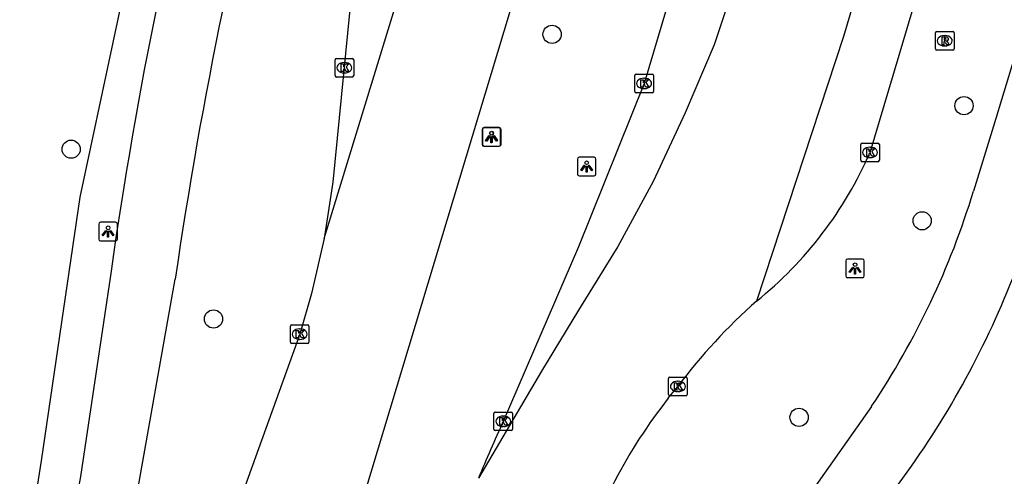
# Model space of a CAD drawing. Extents: x 159822 to 160765, y 380693 to 381634.
# Drawn here: x 160380.1 to 160432.9, y 380799.5 to 380824 of the extents above; entities that cross this region are included whole.
import ezdxf

# ---------------------------------------------------------------- set-up
doc = ezdxf.new("R2010")
doc.units = 0
for name, color, linetype in [('IMGEO_Boom', 7, 'Continuous'), ('IMGEO_Fietspad_gesloten', 7, 'Continuous'), ('IMGEO_Kolk', 7, 'Continuous'), ('IMGEO_Lichtpunt', 7, 'Continuous'), ('IMGEO_Rijbaan_regionaal_gesloten', 7, 'Continuous'), ('IMGEO_Rioolput', 7, 'Continuous'), ('IMGEO_Voetpad_open', 7, 'Continuous')]:
    doc.layers.add(name, color=color, linetype=linetype)

msp = doc.modelspace()

# ---------------------------------------------------------------- linework, layer by layer
at = {"layer": 'IMGEO_Boom'}
for centre in [(160408.661, 380823.257), (160430.783, 380819.427), (160382.832, 380817.088), (160428.536, 380813.244), (160390.477, 380807.969), (160421.926, 380802.685)]:
    msp.add_circle(centre, 0.489, dxfattribs=at)
at = {"layer": 'IMGEO_Fietspad_gesloten'}
for points in [[(160436.023, 380830.479), (160434.594, 380825.644), (160432.364, 380818.322), (160431.293, 380814.831)], [(160384.976, 380810.542), (160383.325, 380799.511), (160382.223, 380793.566)], [(160384.511, 380788.098), (160388.426, 380810.109)], [(160425.818, 380803.275), (160421.971, 380797.812)], [(160425.125, 380796.116), (160427.969, 380800.067)]]:
    msp.add_lwpolyline(points, dxfattribs=at)
for centre, radius, start, end in [((160619.543, 380777.36), 236.902, 164.8836, 171.94842), ((160622.56, 380776.424), 236.545, 164.67983, 171.81298), ((160389.552, 380827.532), 43.63, 326.2228, 343.0759), ((160388.18, 380827.982), 48.604, 324.9479, 339.886)]:
    msp.add_arc(centre, radius, start, end, dxfattribs=at)
at = {"layer": 'IMGEO_Kolk'}
for p, q in [((160397.006, 380821.041), (160397.006, 380821.893)), ((160397.081, 380821.967), (160397.933, 380821.967)), ((160397.494, 380821.747), (160397.519, 380821.747)), ((160398.007, 380821.893), (160398.007, 380821.041)), ((160397.517, 380821.187), (160397.492, 380821.187)), ((160413.178, 380821.121), (160414.03, 380821.121)), ((160397.933, 380820.967), (160397.081, 380820.967)), ((160413.103, 380820.195), (160413.103, 380821.047)), ((160413.591, 380820.901), (160413.616, 380820.901)), ((160414.104, 380821.047), (160414.104, 380820.195)), ((160414.03, 380820.121), (160413.178, 380820.121)), ((160413.614, 380820.341), (160413.589, 380820.341)), ((160425.31, 380817.417), (160426.162, 380817.417)), ((160425.235, 380816.491), (160425.235, 380817.343)), ((160425.723, 380817.197), (160425.748, 380817.197)), ((160426.236, 380817.343), (160426.236, 380816.491)), ((160426.162, 380816.417), (160425.31, 380816.417)), ((160425.746, 380816.637), (160425.721, 380816.637)), ((160394.604, 380806.727), (160394.604, 380807.579)), ((160394.679, 380807.653), (160395.531, 380807.653)), ((160395.092, 380807.433), (160395.117, 380807.433)), ((160395.605, 380807.579), (160395.605, 380806.727)), ((160395.115, 380806.873), (160395.09, 380806.873)), ((160395.531, 380806.653), (160394.679, 380806.653)), ((160414.915, 380803.919), (160414.915, 380804.771)), ((160414.99, 380804.845), (160415.842, 380804.845)), ((160415.916, 380804.771), (160415.916, 380803.919)), ((160415.403, 380804.625), (160415.428, 380804.625)), ((160415.842, 380803.845), (160414.99, 380803.845)), ((160415.426, 380804.065), (160415.401, 380804.065)), ((160405.536, 380802.043), (160405.536, 380802.895)), ((160405.611, 380802.969), (160406.463, 380802.969)), ((160406.024, 380802.749), (160406.049, 380802.749)), ((160406.537, 380802.895), (160406.537, 380802.043)), ((160406.047, 380802.189), (160406.022, 380802.189)), ((160406.463, 380801.969), (160405.611, 380801.969))]:
    msp.add_line(p, q, dxfattribs=at)
for points in [[(160397.006, 380821.041), (160397.006, 380821.893)], [(160397.081, 380821.967), (160397.933, 380821.967)], [(160397.327, 380821.667), (160397.45, 380821.667), (160397.45, 380821.516), (160397.58, 380821.667), (160397.744, 380821.667), (160397.598, 380821.516), (160397.751, 380821.267), (160397.599, 380821.267), (160397.514, 380821.431), (160397.45, 380821.364), (160397.45, 380821.267), (160397.327, 380821.267), (160397.327, 380821.667)], [(160398.007, 380821.893), (160398.007, 380821.041)], [(160413.178, 380821.121), (160414.03, 380821.121)], [(160397.933, 380820.967), (160397.081, 380820.967)], [(160413.103, 380820.195), (160413.103, 380821.047)], [(160413.424, 380820.821), (160413.547, 380820.821), (160413.547, 380820.67), (160413.677, 380820.821), (160413.841, 380820.821), (160413.695, 380820.67), (160413.848, 380820.421), (160413.696, 380820.421), (160413.611, 380820.585), (160413.547, 380820.518), (160413.547, 380820.421), (160413.424, 380820.421), (160413.424, 380820.821)], [(160414.104, 380821.047), (160414.104, 380820.195)], [(160414.03, 380820.121), (160413.178, 380820.121)], [(160425.31, 380817.417), (160426.162, 380817.417)], [(160425.235, 380816.491), (160425.235, 380817.343)], [(160425.556, 380817.117), (160425.679, 380817.117), (160425.679, 380816.966), (160425.809, 380817.117), (160425.973, 380817.117), (160425.827, 380816.966), (160425.98, 380816.717), (160425.828, 380816.717), (160425.743, 380816.881), (160425.679, 380816.814), (160425.679, 380816.717), (160425.556, 380816.717), (160425.556, 380817.117)], [(160426.236, 380817.343), (160426.236, 380816.491)], [(160426.162, 380816.417), (160425.31, 380816.417)], [(160394.604, 380806.727), (160394.604, 380807.579)], [(160394.679, 380807.653), (160395.531, 380807.653)], [(160394.925, 380807.353), (160395.048, 380807.353), (160395.048, 380807.202), (160395.178, 380807.353), (160395.342, 380807.353), (160395.196, 380807.202), (160395.349, 380806.953), (160395.197, 380806.953), (160395.112, 380807.117), (160395.048, 380807.05), (160395.048, 380806.953), (160394.925, 380806.953), (160394.925, 380807.353)], [(160395.605, 380807.579), (160395.605, 380806.727)], [(160395.531, 380806.653), (160394.679, 380806.653)], [(160414.915, 380803.919), (160414.915, 380804.771)], [(160414.99, 380804.845), (160415.842, 380804.845)], [(160415.916, 380804.771), (160415.916, 380803.919)], [(160415.236, 380804.545), (160415.359, 380804.545), (160415.359, 380804.394), (160415.489, 380804.545), (160415.653, 380804.545), (160415.507, 380804.394), (160415.66, 380804.145), (160415.508, 380804.145), (160415.423, 380804.309), (160415.359, 380804.242), (160415.359, 380804.145), (160415.236, 380804.145), (160415.236, 380804.545)], [(160415.842, 380803.845), (160414.99, 380803.845)], [(160405.536, 380802.043), (160405.536, 380802.895)], [(160405.611, 380802.969), (160406.463, 380802.969)], [(160405.857, 380802.669), (160405.98, 380802.669), (160405.98, 380802.518), (160406.11, 380802.669), (160406.274, 380802.669), (160406.128, 380802.518), (160406.281, 380802.269), (160406.129, 380802.269), (160406.044, 380802.433), (160405.98, 380802.366), (160405.98, 380802.269), (160405.857, 380802.269), (160405.857, 380802.669)], [(160406.537, 380802.895), (160406.537, 380802.043)], [(160406.463, 380801.969), (160405.611, 380801.969)]]:
    msp.add_lwpolyline(points, dxfattribs=at)
for centre, start, end in [((160397.083, 380821.891), 91.552, 178.448), ((160397.083, 380821.891), 91.552, 178.448), ((160397.931, 380821.891), 1.552, 88.448), ((160397.931, 380821.891), 1.552, 88.448), ((160413.18, 380821.045), 91.552, 178.448), ((160413.18, 380821.045), 91.552, 178.448), ((160414.028, 380821.045), 1.552, 88.448), ((160414.028, 380821.045), 1.552, 88.448), ((160397.083, 380821.043), 181.552, 268.448), ((160397.083, 380821.043), 181.552, 268.448), ((160397.931, 380821.043), 271.552, 358.448), ((160397.931, 380821.043), 271.552, 358.448), ((160413.18, 380820.197), 181.552, 268.448), ((160413.18, 380820.197), 181.552, 268.448), ((160414.028, 380820.197), 271.552, 358.448), ((160414.028, 380820.197), 271.552, 358.448), ((160425.312, 380817.341), 91.552, 178.448), ((160425.312, 380817.341), 91.552, 178.448), ((160426.16, 380817.341), 1.552, 88.448), ((160426.16, 380817.341), 1.552, 88.448), ((160425.312, 380816.493), 181.552, 268.448), ((160425.312, 380816.493), 181.552, 268.448), ((160426.16, 380816.493), 271.552, 358.448), ((160426.16, 380816.493), 271.552, 358.448), ((160394.681, 380807.577), 91.552, 178.448), ((160394.681, 380807.577), 91.552, 178.448), ((160395.529, 380807.577), 1.552, 88.448), ((160395.529, 380807.577), 1.552, 88.448), ((160394.681, 380806.729), 181.552, 268.448), ((160394.681, 380806.729), 181.552, 268.448), ((160395.529, 380806.729), 271.552, 358.448), ((160395.529, 380806.729), 271.552, 358.448), ((160414.992, 380804.769), 91.552, 178.448), ((160414.992, 380804.769), 91.552, 178.448), ((160415.84, 380804.769), 1.552, 88.448), ((160415.84, 380804.769), 1.552, 88.448), ((160414.992, 380803.921), 181.552, 268.448), ((160414.992, 380803.921), 181.552, 268.448), ((160415.84, 380803.921), 271.552, 358.448), ((160415.84, 380803.921), 271.552, 358.448), ((160405.613, 380802.893), 91.552, 178.448), ((160405.613, 380802.893), 91.552, 178.448), ((160406.461, 380802.893), 1.552, 88.448), ((160406.461, 380802.893), 1.552, 88.448), ((160405.613, 380802.045), 181.552, 268.448), ((160405.613, 380802.045), 181.552, 268.448), ((160406.461, 380802.045), 271.552, 358.448), ((160406.461, 380802.045), 271.552, 358.448)]:
    msp.add_arc(centre, 0.0765, start, end, dxfattribs=at)
for centre, major_axis, ratio, start_param, end_param in [((160397.493, 380821.467), (-0.387, 0.002), 0.722429, 4.712389, 7.853982), ((160397.518, 380821.467), (-0.39, 0.002), 0.717154, 1.570796, 4.712389), ((160413.59, 380820.621), (-0.387, 0.002), 0.722429, 4.712389, 7.853982), ((160413.615, 380820.621), (-0.39, 0.002), 0.717154, 1.570796, 4.712389), ((160425.722, 380816.917), (-0.387, 0.002), 0.722429, 4.712389, 7.853982), ((160425.747, 380816.917), (-0.39, 0.002), 0.717154, 1.570796, 4.712389), ((160395.091, 380807.153), (-0.387, 0.002), 0.722429, 4.712389, 7.853982), ((160395.116, 380807.153), (-0.39, 0.002), 0.717154, 1.570796, 4.712389), ((160415.402, 380804.345), (-0.387, 0.002), 0.722429, 4.712389, 7.853982), ((160415.427, 380804.345), (-0.39, 0.002), 0.717154, 1.570796, 4.712389), ((160406.023, 380802.469), (-0.387, 0.002), 0.722429, 4.712389, 7.853982), ((160406.048, 380802.469), (-0.39, 0.002), 0.717154, 1.570796, 4.712389)]:
    msp.add_ellipse(centre, major_axis=major_axis, ratio=ratio, start_param=start_param, end_param=end_param, dxfattribs=at)
at = {"layer": 'IMGEO_Lichtpunt'}
for p, q in [((160404.898, 380818.145), (160404.898, 380817.338)), ((160404.898, 380818.145), (160404.898, 380817.338)), ((160404.923, 380818.153), (160404.923, 380817.346)), ((160404.923, 380818.153), (160404.923, 380817.346)), ((160405.8, 380818.24), (160404.992, 380818.24)), ((160405.8, 380818.24), (160404.992, 380818.24)), ((160405.825, 380818.248), (160405.017, 380818.248)), ((160405.825, 380818.248), (160405.017, 380818.248)), ((160405.894, 380817.338), (160405.894, 380818.145)), ((160405.894, 380817.338), (160405.894, 380818.145)), ((160405.919, 380817.346), (160405.919, 380818.153)), ((160405.919, 380817.346), (160405.919, 380818.153)), ((160404.992, 380817.244), (160405.8, 380817.244)), ((160404.992, 380817.244), (160405.8, 380817.244)), ((160405.017, 380817.252), (160405.825, 380817.252)), ((160405.017, 380817.252), (160405.825, 380817.252)), ((160410.018, 380816.56), (160410.018, 380815.753)), ((160410.018, 380816.56), (160410.018, 380815.753)), ((160410.92, 380816.655), (160410.112, 380816.655)), ((160410.92, 380816.655), (160410.112, 380816.655)), ((160411.014, 380815.753), (160411.014, 380816.56)), ((160411.014, 380815.753), (160411.014, 380816.56)), ((160410.112, 380815.659), (160410.92, 380815.659)), ((160410.112, 380815.659), (160410.92, 380815.659)), ((160385.218, 380813.161), (160384.41, 380813.161)), ((160385.218, 380813.161), (160384.41, 380813.161)), ((160384.316, 380813.066), (160384.316, 380812.259)), ((160384.316, 380813.066), (160384.316, 380812.259)), ((160385.312, 380812.259), (160385.312, 380813.066)), ((160385.312, 380812.259), (160385.312, 380813.066)), ((160384.41, 380812.165), (160385.218, 380812.165)), ((160384.41, 380812.165), (160385.218, 380812.165)), ((160424.433, 380811.089), (160424.433, 380810.282)), ((160424.433, 380811.089), (160424.433, 380810.282)), ((160425.335, 380811.184), (160424.527, 380811.184)), ((160425.335, 380811.184), (160424.527, 380811.184)), ((160425.429, 380810.282), (160425.429, 380811.089)), ((160425.429, 380810.282), (160425.429, 380811.089)), ((160424.527, 380810.188), (160425.335, 380810.188)), ((160424.527, 380810.188), (160425.335, 380810.188))]:
    msp.add_line(p, q, dxfattribs=at)
for points in [[(160405.272, 380817.809), (160405.311, 380817.781), (160405.123, 380817.519), (160405.085, 380817.546), (160405.272, 380817.809)], [(160405.297, 380817.817), (160405.336, 380817.789), (160405.148, 380817.527), (160405.11, 380817.554), (160405.297, 380817.817)], [(160405.374, 380817.761), (160405.421, 380817.761), (160405.421, 380817.439), (160405.374, 380817.439), (160405.374, 380817.761)], [(160405.399, 380817.769), (160405.446, 380817.769), (160405.446, 380817.447), (160405.399, 380817.447), (160405.399, 380817.769)], [(160405.484, 380817.781), (160405.522, 380817.808), (160405.709, 380817.546), (160405.67, 380817.518), (160405.484, 380817.781)], [(160405.509, 380817.789), (160405.547, 380817.816), (160405.734, 380817.554), (160405.695, 380817.526), (160405.509, 380817.789)], [(160410.392, 380816.224), (160410.431, 380816.196), (160410.243, 380815.934), (160410.205, 380815.961), (160410.392, 380816.224)], [(160410.494, 380816.176), (160410.541, 380816.176), (160410.541, 380815.854), (160410.494, 380815.854), (160410.494, 380816.176)], [(160410.604, 380816.196), (160410.642, 380816.223), (160410.829, 380815.961), (160410.79, 380815.933), (160410.604, 380816.196)], [(160384.69, 380812.73), (160384.729, 380812.702), (160384.541, 380812.44), (160384.503, 380812.467), (160384.69, 380812.73)], [(160384.792, 380812.682), (160384.839, 380812.682), (160384.839, 380812.36), (160384.792, 380812.36), (160384.792, 380812.682)], [(160384.902, 380812.702), (160384.94, 380812.729), (160385.127, 380812.467), (160385.088, 380812.439), (160384.902, 380812.702)], [(160424.807, 380810.753), (160424.846, 380810.725), (160424.658, 380810.463), (160424.62, 380810.49), (160424.807, 380810.753)], [(160424.909, 380810.705), (160424.956, 380810.705), (160424.956, 380810.383), (160424.909, 380810.383), (160424.909, 380810.705)], [(160425.019, 380810.725), (160425.057, 380810.752), (160425.244, 380810.49), (160425.205, 380810.462), (160425.019, 380810.725)]]:
    msp.add_lwpolyline(points, dxfattribs=at)
for centre in [(160405.397, 380817.943), (160405.422, 380817.951), (160410.517, 380816.358), (160384.815, 380812.864), (160424.932, 380810.887)]:
    msp.add_circle(centre, 0.0994, dxfattribs=at)
for centre, start, end in [((160404.992, 380818.145), 90, 180), ((160404.992, 380818.145), 90, 180), ((160405.017, 380818.153), 90, 180), ((160405.017, 380818.153), 90, 180), ((160405.8, 380818.145), 0, 90), ((160405.8, 380818.145), 0, 90), ((160405.825, 380818.153), 0, 90), ((160405.825, 380818.153), 0, 90), ((160404.992, 380817.338), 180, 270), ((160404.992, 380817.338), 180, 270), ((160405.017, 380817.346), 180, 270), ((160405.017, 380817.346), 180, 270), ((160405.8, 380817.338), 270, 0), ((160405.8, 380817.338), 270, 360), ((160405.825, 380817.346), 270, 0), ((160405.825, 380817.346), 270, 360), ((160410.112, 380816.56), 90, 180), ((160410.112, 380816.56), 90, 180), ((160410.92, 380816.56), 0, 90), ((160410.92, 380816.56), 0, 90), ((160410.112, 380815.753), 180, 270), ((160410.112, 380815.753), 180, 270), ((160410.92, 380815.753), 270, 0), ((160410.92, 380815.753), 270, 360), ((160384.41, 380813.066), 90, 180), ((160384.41, 380813.066), 90, 180), ((160385.218, 380813.066), 0, 90), ((160385.218, 380813.066), 0, 90), ((160384.41, 380812.259), 180, 270), ((160384.41, 380812.259), 180, 270), ((160385.218, 380812.259), 270, 0), ((160385.218, 380812.259), 270, 360), ((160424.527, 380811.089), 90, 180), ((160424.527, 380811.089), 90, 180), ((160425.335, 380811.089), 0, 90), ((160425.335, 380811.089), 0, 90), ((160424.527, 380810.282), 180, 270), ((160424.527, 380810.282), 180, 270), ((160425.335, 380810.282), 270, 0), ((160425.335, 380810.282), 270, 360)]:
    msp.add_arc(centre, 0.0946, start, end, dxfattribs=at)
at = {"layer": 'IMGEO_Rijbaan_regionaal_gesloten'}
for points in [[(160432.899, 380874.266), (160432.513, 380872.928), (160430.008, 380864.588), (160428.979, 380861.16), (160427.826, 380857.301), (160426.673, 380853.441), (160425.519, 380849.582), (160424.366, 380845.722), (160423.213, 380841.863), (160422.06, 380838.004), (160420.907, 380834.144), (160419.781, 380830.378), (160418.615, 380826.473), (160417.371, 380822.695), (160415.807, 380819.038), (160414.093, 380815.358), (160412.198, 380811.87), (160410.083, 380808.446), (160408.095, 380805.162), (160404.706, 380799.408)], [(160439.125, 380873.012), (160424.303, 380823.144), (160419.641, 380808.928)], [(160396.424, 380812.288), (160414.779, 380872.202)], [(160398.267, 380797.475), (160410.502, 380838.119), (160418.106, 380862.477)], [(160422.694, 380851.192), (160413.604, 380820.621), (160410.085, 380811.841), (160406.037, 380802.469)], [(160397.902, 380825.704), (160396.887, 380815.32), (160396.424, 380812.288)], [(160425.736, 380816.917), (160428.044, 380824.666)], [(160396.424, 380812.288), (160395.745, 380809.337), (160395.105, 380807.153), (160392.185, 380799.013)], [(160414.902, 380803.711), (160415.416, 380804.345)]]:
    msp.add_lwpolyline(points, dxfattribs=at)
for centre, radius, start, end in [((160406.462, 380825.302), 21.019, 308.8295, 336.4887), ((160439.797, 380786.107), 30.448, 131.4524, 143.2026), ((160437.439, 380785.951), 28.693, 141.7607, 162.8715), ((160498.885, 380760.276), 101.986, 155.56173, 157.43703)]:
    msp.add_arc(centre, radius, start, end, dxfattribs=at)
at = {"layer": 'IMGEO_Rioolput'}
for p, q in [((160429.249, 380822.487), (160429.249, 380823.339)), ((160429.324, 380823.413), (160430.176, 380823.413)), ((160429.737, 380823.193), (160429.762, 380823.193)), ((160430.25, 380823.339), (160430.25, 380822.487)), ((160430.176, 380822.413), (160429.324, 380822.413)), ((160429.76, 380822.633), (160429.735, 380822.633))]:
    msp.add_line(p, q, dxfattribs=at)
for points in [[(160429.249, 380822.487), (160429.249, 380823.339)], [(160429.324, 380823.413), (160430.176, 380823.413)], [(160430.25, 380823.339), (160430.25, 380822.487)], [(160429.838, 380823.111), (160429.586, 380823.113), (160429.586, 380822.713)], [(160429.586, 380822.713), (160429.71, 380822.713), (160429.71, 380822.875), (160429.721, 380822.875)], [(160429.764, 380823.032), (160429.71, 380823.032), (160429.71, 380822.951)], [(160429.71, 380822.951), (160429.762, 380822.951)], [(160429.768, 380822.846), (160429.839, 380822.713), (160429.979, 380822.713), (160429.914, 380822.839)], [(160430.176, 380822.413), (160429.324, 380822.413)]]:
    msp.add_lwpolyline(points, dxfattribs=at)
for centre, radius, start, end in [((160429.326, 380823.337), 0.0765, 91.552, 178.448), ((160429.326, 380823.337), 0.0765, 91.552, 178.448), ((160430.174, 380823.337), 0.0765, 1.552, 88.448), ((160430.174, 380823.337), 0.0765, 1.552, 88.448), ((160429.72, 380822.822), 0.0533, 26.0293, 88.6989), ((160429.746, 380823.14), 0.19, 274.7715, 282.9687), ((160429.77, 380822.936), 0.0964, 77.0061, 93.1865), ((160429.784, 380822.993), 0.0378, 276.6634, 79.6772), ((160429.837, 380823.001), 0.109, 350.3612, 89.416), ((160429.835, 380823.001), 0.112, 277.5842, 350.9817), ((160429.819, 380822.786), 0.108, 29.5134, 73.7905), ((160429.326, 380822.489), 0.0765, 181.552, 268.448), ((160429.326, 380822.489), 0.0765, 181.552, 268.448), ((160430.174, 380822.489), 0.0765, 271.552, 358.448), ((160430.174, 380822.489), 0.0765, 271.552, 358.448)]:
    msp.add_arc(centre, radius, start, end, dxfattribs=at)
for centre, major_axis, ratio, start_param, end_param in [((160429.736, 380822.913), (-0.387, 0.002), 0.722429, 4.712389, 7.853982), ((160429.761, 380822.913), (-0.39, 0.002), 0.717154, 1.570796, 4.712389)]:
    msp.add_ellipse(centre, major_axis=major_axis, ratio=ratio, start_param=start_param, end_param=end_param, dxfattribs=at)
at = {"layer": 'IMGEO_Voetpad_open'}
msp.add_lwpolyline([(160390.538, 380846.809), (160388.617, 380839.457), (160383.291, 380814.509), (160381.213, 380800.348), (160380.068, 380793.081)], dxfattribs=at)

doc.saveas('drawing.dxf')
